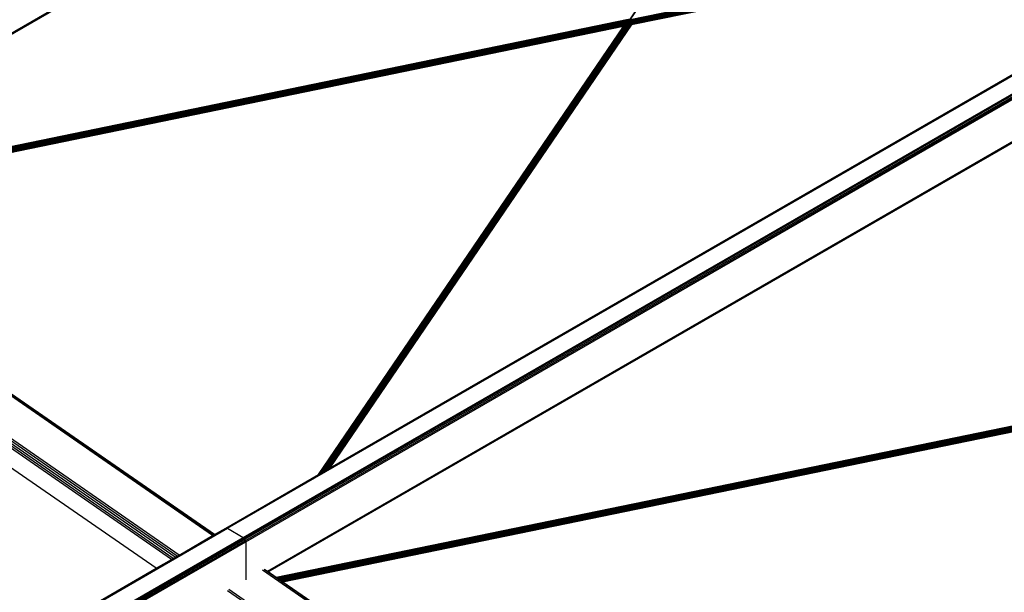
# Model space of a CAD drawing. Header units: millimetres. Extents: x 10 to 1250, y -62 to 528.
# Tile 670 of 909: x 608.25 to 610.27, y 511.98 to 513.15. Entities that reach past the tile are written whole.
import ezdxf

# ---------------------------------------------------------------- set-up
doc = ezdxf.new("R2010")
doc.units = ezdxf.units.MM
doc.header["$LTSCALE"] = 0.05

msp = doc.modelspace()

# ---------------------------------------------------------------- linework, layer by layer
at = {"color": 8}
for p, q in [((607.655, 512.7893), (610.2451, 514.2847)), ((607.6564, 512.7883), (610.2446, 514.2826)), ((609.5014, 513.1526), (610.2622, 514.2716)), ((609.502, 513.1522), (610.2628, 514.2712)), ((607.6569, 512.7879), (609.4782, 513.8394)), ((608.6768, 512.1121), (611.3538, 513.6576)), ((608.6788, 512.1114), (611.3558, 513.6569)), ((608.7109, 512.0928), (611.3879, 513.6384)), ((608.7129, 512.0912), (611.3899, 513.6368)), ((608.7145, 512.089), (611.3915, 513.6345)), ((608.7157, 512.0864), (611.3927, 513.632)), ((608.716, 512.0839), (611.393, 513.6295)), ((608.7604, 512.0234), (611.3508, 513.519)), ((608.7618, 512.0224), (611.3502, 513.5168)), ((611.019, 513.465), (609.502, 513.1522)), ((611.0176, 513.4642), (609.5026, 513.1518)), ((611.016, 513.4632), (609.5031, 513.1513)), ((611.0142, 513.4622), (609.5037, 513.1508)), ((611.0123, 513.4611), (609.5042, 513.1502)), ((611.0103, 513.46), (609.5047, 513.1495)), ((611.0083, 513.4588), (609.5051, 513.1489)), ((611.0062, 513.4576), (609.5054, 513.1482)), ((610.9902, 513.4484), (609.5054, 513.1422)), ((610.9907, 513.4486), (609.5055, 513.1424)), ((611.0042, 513.4564), (609.5057, 513.1475)), ((610.9914, 513.4491), (609.5057, 513.1428)), ((611.0021, 513.4552), (609.506, 513.1468)), ((610.9924, 513.4496), (609.506, 513.1432)), ((611.0002, 513.4541), (609.5062, 513.1461)), ((610.9936, 513.4503), (609.5062, 513.1436)), ((610.9983, 513.453), (609.5063, 513.1454)), ((609.5063, 513.1448), (610.9966, 513.452)), ((610.995, 513.4511), (609.5063, 513.1442)), ((610.3752, 513.3215), (609.5053, 513.1421)), ((608.8886, 512.235), (610.5729, 513.2074)), ((609.4981, 513.1529), (607.6732, 512.7766)), ((609.4998, 513.1531), (607.6733, 512.7765)), ((609.5003, 513.153), (607.6735, 512.7764)), ((609.5009, 513.1528), (607.6739, 512.7762)), ((609.5014, 513.1526), (607.6743, 512.7759)), ((609.502, 513.1522), (607.6748, 512.7755)), ((609.5012, 513.1515), (607.6754, 512.7751)), ((609.4998, 513.1506), (607.6761, 512.7746)), ((609.4984, 513.1497), (607.6768, 512.7741)), ((609.4971, 513.1487), (607.6776, 512.7736)), ((609.4959, 513.1477), (607.6784, 512.773)), ((609.4947, 513.1467), (607.6792, 512.7724)), ((609.4937, 513.1458), (607.6801, 512.7719)), ((609.4928, 513.1448), (607.681, 512.7713)), ((609.4921, 513.1439), (607.6818, 512.7707)), ((609.4914, 513.143), (607.6826, 512.7701)), ((609.4909, 513.1422), (607.6834, 512.7696)), ((607.6841, 512.7691), (609.4904, 513.1415)), ((609.4899, 513.1408), (607.6847, 512.7686)), ((608.8651, 512.2214), (609.4933, 513.1453)), ((608.8656, 512.2217), (609.4942, 513.1463)), ((608.8663, 512.2221), (609.4953, 513.1473)), ((608.8671, 512.2226), (609.4965, 513.1483)), ((608.8681, 512.2232), (609.4978, 513.1493)), ((608.8693, 512.2238), (609.4991, 513.1502)), ((608.8705, 512.2245), (609.5005, 513.1512)), ((608.8718, 512.2253), (609.502, 513.1522)), ((608.8732, 512.2261), (609.5026, 513.1518)), ((608.8747, 512.2269), (609.5031, 513.1513)), ((608.8762, 512.2278), (609.5037, 513.1508)), ((608.8777, 512.2287), (609.5042, 513.1502)), ((608.8792, 512.2295), (609.5047, 513.1495)), ((608.8806, 512.2304), (609.5051, 513.1489)), ((608.882, 512.2312), (609.5054, 513.1482)), ((608.8833, 512.2319), (609.5057, 513.1475)), ((608.8845, 512.2326), (609.506, 513.1468)), ((608.8855, 512.2332), (609.5062, 513.1461)), ((608.8865, 512.2337), (609.5063, 513.1454)), ((608.8872, 512.2342), (609.5063, 513.1448)), ((608.8878, 512.2345), (609.5063, 513.1442)), ((608.8883, 512.2348), (609.5062, 513.1436)), ((608.8886, 512.235), (609.5053, 513.1421)), ((609.4895, 513.1402), (609.4899, 513.1408)), ((609.4899, 513.1408), (609.4904, 513.1415)), ((609.4904, 513.1415), (609.4909, 513.1422)), ((609.4909, 513.1422), (609.4914, 513.143)), ((609.4914, 513.143), (609.4918, 513.1435)), ((609.4918, 513.1435), (609.4921, 513.1439)), ((609.4921, 513.1439), (609.4924, 513.1444)), ((609.5053, 513.1421), (609.5054, 513.1422)), ((609.5054, 513.1422), (609.5055, 513.1424)), ((609.5055, 513.1424), (609.5057, 513.1428)), ((609.5057, 513.1428), (609.506, 513.1432)), ((609.4895, 513.1402), (607.6853, 512.7682)), ((609.4892, 513.1397), (607.6858, 512.7679)), ((609.4889, 513.1393), (607.6862, 512.7676)), ((609.4887, 513.139), (607.6865, 512.7674)), ((609.4885, 513.1387), (607.6867, 512.7673)), ((609.4885, 513.1386), (607.6868, 512.7672)), ((608.7623, 512.0221), (610.6941, 513.1374)), ((608.8647, 512.2212), (609.4885, 513.1386)), ((608.8648, 512.2212), (609.4885, 513.1386)), ((609.4885, 513.1387), (609.4887, 513.139)), ((609.4885, 513.1386), (609.4885, 513.1387)), ((609.4887, 513.139), (609.4889, 513.1393)), ((609.4889, 513.1393), (609.4892, 513.1397)), ((609.4892, 513.1397), (609.4895, 513.1402)), ((608.6485, 512.0964), (607.6448, 512.7918)), ((608.6511, 512.0978), (607.6479, 512.7929)), ((608.6521, 512.0984), (607.6868, 512.7672)), ((608.5644, 512.0478), (607.5678, 512.7382)), ((608.5678, 512.0498), (607.5686, 512.7421)), ((608.572, 512.0522), (607.5704, 512.7461)), ((608.5762, 512.0546), (607.573, 512.7497)), ((608.5798, 512.0567), (607.5761, 512.7522)), ((610.6038, 512.3867), (608.7785, 512.0108)), ((610.6054, 512.3869), (608.7786, 512.0108)), ((610.6059, 512.3868), (608.7789, 512.0106)), ((610.6065, 512.3866), (608.7792, 512.0104)), ((610.6071, 512.3864), (608.7796, 512.0101)), ((610.6076, 512.386), (608.7801, 512.0097)), ((610.6069, 512.3853), (608.7807, 512.0093)), ((610.6054, 512.3844), (608.7814, 512.0089)), ((610.604, 512.3835), (608.7821, 512.0083)), ((610.6027, 512.3825), (608.7829, 512.0078)), ((610.6015, 512.3815), (608.7837, 512.0072)), ((610.6004, 512.3805), (608.7846, 512.0067)), ((610.5993, 512.3796), (608.7854, 512.0061)), ((610.5985, 512.3786), (608.7863, 512.0055)), ((610.5977, 512.3777), (608.7871, 512.0049)), ((610.5971, 512.3768), (608.7879, 512.0043)), ((610.5965, 512.376), (608.7887, 512.0038)), ((608.7894, 512.0033), (610.596, 512.3753)), ((610.5956, 512.3746), (608.7901, 512.0028)), ((610.5952, 512.374), (608.7906, 512.0024)), ((610.5948, 512.3735), (608.7911, 512.0021)), ((610.5945, 512.3731), (608.7915, 512.0018)), ((610.5943, 512.3728), (608.7918, 512.0016)), ((610.5942, 512.3726), (608.792, 512.0015)), ((610.5941, 512.3725), (608.7921, 512.0014)), ((608.533, 512.0297), (608.2222, 512.245)), ((608.8865, 512.2337), (608.8872, 512.2342)), ((608.8872, 512.2342), (608.8878, 512.2345)), ((608.8878, 512.2345), (608.8883, 512.2348)), ((608.8886, 512.235), (608.8883, 512.2348)), ((608.6751, 512.1117), (608.8647, 512.2212)), ((608.8647, 512.2212), (608.8648, 512.2212)), ((608.8648, 512.2212), (608.8651, 512.2214)), ((608.8651, 512.2214), (608.8656, 512.2217)), ((608.8656, 512.2217), (608.8663, 512.2221)), ((608.8663, 512.2221), (608.8671, 512.2226)), ((608.8671, 512.2226), (608.8681, 512.2232)), ((608.8681, 512.2232), (608.8693, 512.2238)), ((608.8693, 512.2238), (608.8705, 512.2245)), ((608.8705, 512.2245), (608.8718, 512.2253)), ((608.8718, 512.2253), (608.8732, 512.2261)), ((608.8732, 512.2261), (608.8747, 512.2269)), ((608.8747, 512.2269), (608.8762, 512.2278)), ((608.8762, 512.2278), (608.8777, 512.2287)), ((608.8777, 512.2287), (608.8792, 512.2295)), ((608.8792, 512.2295), (608.8806, 512.2304)), ((608.8806, 512.2304), (608.882, 512.2312)), ((608.882, 512.2312), (608.8833, 512.2319)), ((608.8833, 512.2319), (608.8845, 512.2326)), ((608.8845, 512.2326), (608.8855, 512.2332)), ((608.8855, 512.2332), (608.8865, 512.2337)), ((605.9722, 510.5506), (608.6768, 512.1121)), ((605.9742, 510.5499), (608.6788, 512.1114)), ((608.5798, 512.0567), (608.6485, 512.0964)), ((608.6485, 512.0964), (608.6511, 512.0978)), ((608.6511, 512.0978), (608.6521, 512.0984)), ((608.6521, 512.0984), (608.6751, 512.1117)), ((608.6751, 512.1117), (608.6768, 512.1121)), ((608.6768, 512.1121), (608.6788, 512.1114)), ((608.6788, 512.1114), (608.7109, 512.0928)), ((606.0063, 510.5314), (608.7109, 512.0928)), ((606.0083, 510.5298), (608.7129, 512.0912)), ((606.01, 510.5275), (608.7145, 512.089)), ((606.0111, 510.5249), (608.7157, 512.0864)), ((606.0115, 510.5224), (608.716, 512.0839)), ((608.7109, 512.0928), (608.7129, 512.0912)), ((608.7129, 512.0912), (608.7145, 512.089)), ((608.7145, 512.089), (608.7157, 512.0864)), ((608.7157, 512.0864), (608.716, 512.0839)), ((608.716, 512.0839), (608.716, 512.006)), ((608.572, 512.0522), (608.5762, 512.0546)), ((608.5762, 512.0546), (608.5798, 512.0567)), ((608.533, 512.0297), (608.5644, 512.0478)), ((608.5644, 512.0478), (608.5678, 512.0498)), ((608.5678, 512.0498), (608.572, 512.0522)), ((608.2222, 511.8502), (608.533, 512.0297)), ((609.7282, 511.3484), (608.7504, 512.0258)), ((609.7307, 511.3498), (608.7535, 512.0269)), ((608.7604, 512.0234), (608.7561, 512.0264)), ((608.7618, 512.0224), (608.7604, 512.0234)), ((608.7623, 512.0221), (608.7618, 512.0224)), ((608.7785, 512.0108), (608.7623, 512.0221)), ((608.7786, 512.0108), (608.7785, 512.0108)), ((608.7789, 512.0106), (608.7786, 512.0108)), ((608.7792, 512.0104), (608.7789, 512.0106)), ((608.7796, 512.0101), (608.7792, 512.0104)), ((608.7801, 512.0097), (608.7796, 512.0101)), ((608.7807, 512.0093), (608.7801, 512.0097)), ((608.7814, 512.0089), (608.7807, 512.0093)), ((608.7821, 512.0083), (608.7814, 512.0089)), ((608.7829, 512.0078), (608.7821, 512.0083)), ((608.7837, 512.0072), (608.7829, 512.0078)), ((608.7846, 512.0067), (608.7837, 512.0072)), ((608.7854, 512.0061), (608.7846, 512.0067)), ((608.7863, 512.0055), (608.7854, 512.0061)), ((608.7871, 512.0049), (608.7863, 512.0055)), ((608.7879, 512.0043), (608.7871, 512.0049)), ((608.7887, 512.0038), (608.7879, 512.0043)), ((608.7894, 512.0033), (608.7887, 512.0038)), ((608.7901, 512.0028), (608.7894, 512.0033)), ((608.7906, 512.0024), (608.7901, 512.0028)), ((608.7911, 512.0021), (608.7906, 512.0024)), ((608.7915, 512.0018), (608.7911, 512.0021)), ((608.7918, 512.0016), (608.7915, 512.0018)), ((608.792, 512.0015), (608.7918, 512.0016)), ((608.7921, 512.0014), (608.792, 512.0015)), ((609.7318, 511.3504), (608.7921, 512.0014)), ((609.6558, 511.3066), (608.6786, 511.9837)), ((609.6595, 511.3087), (608.6817, 511.9862))]:
    msp.add_line(p, q, dxfattribs=at)

doc.saveas('drawing.dxf')
